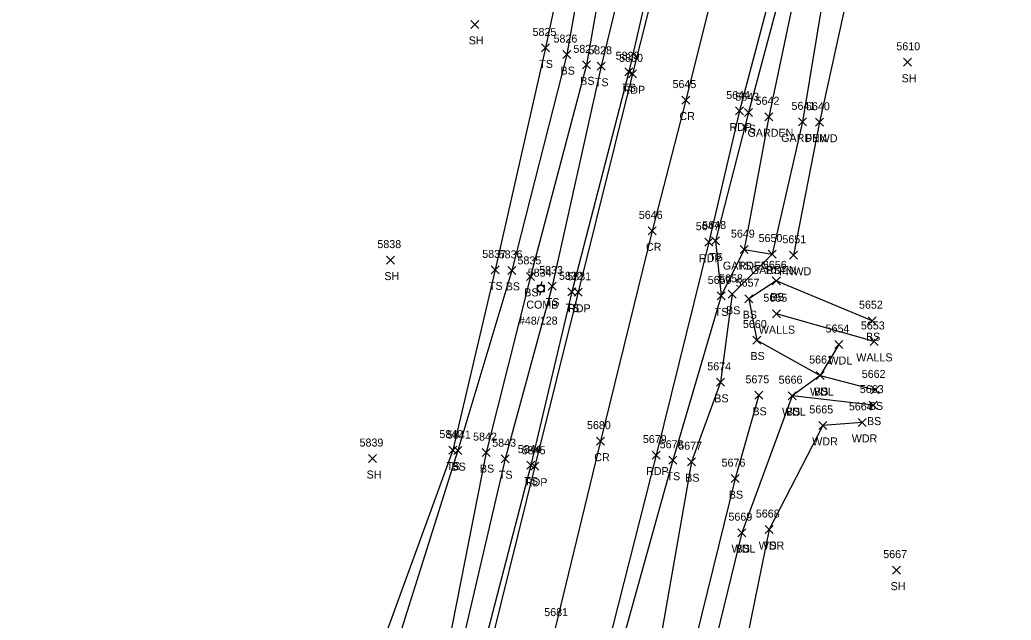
# Model space of a CAD drawing. Extents: x 1678863 to 1683592, y 407783 to 418211.
# Drawn here: x 1679361.7 to 1679609.4, y 410502.7 to 410652.9 of the extents above; entities that cross this region are included whole.
import ezdxf

# ---------------------------------------------------------------- set-up
doc = ezdxf.new("R2010")
doc.units = 0
for name, color, linetype in [('L_A', 7, 'Continuous'), ('L_I', 7, 'Continuous'), ('L_TIC', 7, 'Continuous'), ('LAPB', 7, 'Continuous'), ('LAWA', 7, 'Continuous'), ('LELB', 7, 'Continuous'), ('LFNC', 7, 'Continuous'), ('LWS', 7, 'Continuous'), ('P_A', 7, 'Continuous'), ('P_I', 7, 'Continuous'), ('P_TIC', 7, 'Continuous'), ('PET', 7, 'Continuous'), ('PRC', 7, 'Continuous'), ('U_A', 7, 'Continuous'), ('U_C', 7, 'Continuous'), ('U_I', 7, 'Continuous'), ('UP', 7, 'Continuous')]:
    doc.layers.add(name, color=color, linetype=linetype)

msp = doc.modelspace()

# ---------------------------------------------------------------- linework, layer by layer
at = {"layer": 'L_TIC'}
for points in [[(1679474.4, 410650.71), (1679476.4, 410652.71)], [(1679476.4, 410650.71), (1679474.4, 410652.71)], [(1679492.09, 410644.83), (1679494.09, 410646.83)], [(1679494.09, 410644.83), (1679492.09, 410646.83)], [(1679497.39, 410643.16), (1679499.39, 410645.16)], [(1679499.39, 410643.16), (1679497.39, 410645.16)], [(1679502.29, 410640.6), (1679504.29, 410642.6)], [(1679504.29, 410640.6), (1679502.29, 410642.6)], [(1679505.99, 410640.24), (1679507.99, 410642.24)], [(1679507.99, 410640.24), (1679505.99, 410642.24)], [(1679582.56, 410641.24), (1679584.56, 410643.24)], [(1679584.56, 410641.24), (1679582.56, 410643.24)], [(1679512.85, 410638.87), (1679514.85, 410640.87)], [(1679514.85, 410638.87), (1679512.85, 410640.87)], [(1679542.81, 410628.64), (1679544.81, 410630.64)], [(1679544.81, 410628.64), (1679542.81, 410630.64)], [(1679547.88, 410627.61), (1679549.88, 410629.61)], [(1679549.88, 410627.61), (1679547.88, 410629.61)], [(1679556.29, 410626.34), (1679558.29, 410628.34)], [(1679558.29, 410626.34), (1679556.29, 410628.34)], [(1679560.56, 410626.24), (1679562.56, 410628.24)], [(1679562.56, 410626.24), (1679560.56, 410628.24)], [(1679534.57, 410596.56), (1679536.57, 410598.56)], [(1679536.57, 410596.56), (1679534.57, 410598.56)], [(1679541.72, 410594.39), (1679543.72, 410596.39)], [(1679543.72, 410594.39), (1679541.72, 410596.39)], [(1679541.72, 410594.39), (1679543.72, 410596.39)], [(1679543.72, 410594.39), (1679541.72, 410596.39)], [(1679548.71, 410593.28), (1679550.71, 410595.28)], [(1679550.71, 410593.28), (1679548.71, 410595.28)], [(1679548.71, 410593.28), (1679550.71, 410595.28)], [(1679550.71, 410593.28), (1679548.71, 410595.28)], [(1679548.71, 410593.28), (1679550.71, 410595.28)], [(1679550.71, 410593.28), (1679548.71, 410595.28)], [(1679554.01, 410592.98), (1679556.01, 410594.98)], [(1679556.01, 410592.98), (1679554.01, 410594.98)], [(1679453.31, 410591.77), (1679455.31, 410593.77)], [(1679455.31, 410591.77), (1679453.31, 410593.77)], [(1679479.51, 410589.31), (1679481.51, 410591.31)], [(1679481.51, 410589.31), (1679479.51, 410591.31)], [(1679483.68, 410589.2), (1679485.68, 410591.2)], [(1679485.68, 410589.2), (1679483.68, 410591.2)], [(1679488.32, 410587.7), (1679490.32, 410589.7)], [(1679490.32, 410587.7), (1679488.32, 410589.7)], [(1679493.73, 410585.27), (1679495.73, 410587.27)], [(1679495.73, 410585.27), (1679493.73, 410587.27)], [(1679549.75, 410586.57), (1679551.75, 410588.57)], [(1679551.75, 410586.57), (1679549.75, 410588.57)], [(1679498.68, 410583.84), (1679500.68, 410585.84)], [(1679500.68, 410583.84), (1679498.68, 410585.84)], [(1679535.93, 410582.82), (1679537.93, 410584.82)], [(1679537.93, 410582.82), (1679535.93, 410584.82)], [(1679535.93, 410582.82), (1679537.93, 410584.82)], [(1679537.93, 410582.82), (1679535.93, 410584.82)], [(1679538.75, 410583.22), (1679540.75, 410585.22)], [(1679540.75, 410583.22), (1679538.75, 410585.22)], [(1679542.9, 410582.12), (1679544.9, 410584.12)], [(1679544.9, 410582.12), (1679542.9, 410584.12)], [(1679549.82, 410578.36), (1679551.82, 410580.36)], [(1679551.82, 410578.36), (1679549.82, 410580.36)], [(1679573.72, 410576.62), (1679575.72, 410578.62)], [(1679575.72, 410576.62), (1679573.72, 410578.62)], [(1679544.84, 410571.78), (1679546.84, 410573.78)], [(1679546.84, 410571.78), (1679544.84, 410573.78)], [(1679565.36, 410570.66), (1679567.36, 410572.66)], [(1679567.36, 410570.66), (1679565.36, 410572.66)], [(1679574.19, 410571.43), (1679576.19, 410573.43)], [(1679576.19, 410571.43), (1679574.19, 410573.43)], [(1679560.74, 410562.9), (1679562.74, 410564.9)], [(1679562.74, 410562.9), (1679560.74, 410564.9)], [(1679560.74, 410562.9), (1679562.74, 410564.9)], [(1679562.74, 410562.9), (1679560.74, 410564.9)], [(1679535.8, 410561.21), (1679537.8, 410563.21)], [(1679537.8, 410561.21), (1679535.8, 410563.21)], [(1679545.34, 410557.96), (1679547.34, 410559.96)], [(1679547.34, 410557.96), (1679545.34, 410559.96)], [(1679553.74, 410557.87), (1679555.74, 410559.87)], [(1679555.74, 410557.87), (1679553.74, 410559.87)], [(1679553.74, 410557.87), (1679555.74, 410559.87)], [(1679555.74, 410557.87), (1679553.74, 410559.87)], [(1679574.44, 410559.31), (1679576.44, 410561.31)], [(1679576.44, 410559.31), (1679574.44, 410561.31)], [(1679573.97, 410555.51), (1679575.97, 410557.51)], [(1679575.97, 410555.51), (1679573.97, 410557.51)], [(1679561.36, 410550.43), (1679563.36, 410552.43)], [(1679563.36, 410550.43), (1679561.36, 410552.43)], [(1679571.24, 410551.19), (1679573.24, 410553.19)], [(1679573.24, 410551.19), (1679571.24, 410553.19)], [(1679468.9, 410544.25), (1679470.9, 410546.25)], [(1679470.9, 410544.25), (1679468.9, 410546.25)], [(1679470.13, 410544.13), (1679472.13, 410546.13)], [(1679472.13, 410544.13), (1679470.13, 410546.13)], [(1679477.23, 410543.63), (1679479.23, 410545.63)], [(1679479.23, 410543.63), (1679477.23, 410545.63)], [(1679448.87, 410542.15), (1679450.87, 410544.15)], [(1679450.87, 410542.15), (1679448.87, 410544.15)], [(1679482.01, 410542.1), (1679484.01, 410544.1)], [(1679484.01, 410542.1), (1679482.01, 410544.1)], [(1679488.38, 410540.53), (1679490.38, 410542.53)], [(1679490.38, 410540.53), (1679488.38, 410542.53)], [(1679523.9, 410541.72), (1679525.9, 410543.72)], [(1679525.9, 410541.72), (1679523.9, 410543.72)], [(1679528.54, 410541.36), (1679530.54, 410543.36)], [(1679530.54, 410541.36), (1679528.54, 410543.36)], [(1679539.43, 410537.12), (1679541.43, 410539.12)], [(1679541.43, 410537.12), (1679539.43, 410539.12)], [(1679541.15, 410523.61), (1679543.15, 410525.61)], [(1679543.15, 410523.61), (1679541.15, 410525.61)], [(1679541.15, 410523.61), (1679543.15, 410525.61)], [(1679543.15, 410523.61), (1679541.15, 410525.61)], [(1679547.99, 410524.39), (1679549.99, 410526.39)], [(1679549.99, 410524.39), (1679547.99, 410526.39)], [(1679547.99, 410524.39), (1679549.99, 410526.39)], [(1679549.99, 410524.39), (1679547.99, 410526.39)], [(1679579.82, 410514.24), (1679581.82, 410516.24)], [(1679581.82, 410514.24), (1679579.82, 410516.24)]]:
    msp.add_lwpolyline(points, dxfattribs=at)
at = {"layer": 'LAPB'}
for points in [[(1679555.7, 410661.12), (1679548.88, 410628.61), (1679542.72, 410595.39), (1679549.71, 410594.28)], [(1679555.7, 410661.12), (1679562.64, 410659.73), (1679557.29, 410627.34), (1679549.71, 410594.28)]]:
    msp.add_lwpolyline(points, dxfattribs=at)
at = {"layer": 'LAWA'}
for points in [[(1679566.36, 410571.66), (1679561.74, 410563.9), (1679554.74, 410558.87), (1679542.15, 410524.61)], [(1679572.24, 410552.19), (1679562.36, 410551.43), (1679548.99, 410525.39)]]:
    msp.add_lwpolyline(points, dxfattribs=at)
at = {"layer": 'LELB'}
for points in [[(1679575.03, 410887.7), (1679560.57, 410846.04), (1679547.43, 410795.53), (1679533.21, 410739.01), (1679519.05, 410691.04), (1679506.99, 410641.24), (1679494.73, 410586.27), (1679483.01, 410543.1), (1679470.66, 410490.12), (1679459.5, 410440.98), (1679445.22, 410387.36), (1679431.91, 410328.75), (1679420.43, 410273.13), (1679407.82, 410220.19), (1679398.2, 410168.24), (1679390.6, 410135.24)], [(1679564.73, 410844.56), (1679552.33, 410794.24), (1679538.34, 410737.57), (1679525.37, 410690.01), (1679513.85, 410639.87), (1679499.68, 410584.84), (1679489.38, 410541.53), (1679475.83, 410489.11), (1679464.64, 410439), (1679451.6, 410386.57), (1679438.57, 410326.85), (1679426.18, 410272.43), (1679413.92, 410217.93), (1679401.82, 410167.53), (1679393.95, 410130.17), (1679383.21, 410083.71), (1679373.62, 410049.22), (1679361.7, 410045.88)], [(1679557.66, 410846.46), (1679539.41, 410796.62), (1679530.97, 410748.07), (1679512.11, 410692.22), (1679503.29, 410641.6), (1679489.32, 410588.7), (1679478.23, 410544.63), (1679467.54, 410490.48), (1679456.89, 410440.87), (1679441.62, 410387.83), (1679426.64, 410330.34), (1679417.04, 410272.61), (1679405.52, 410220.91), (1679394.97, 410168.37), (1679394.96, 410168.42), (1679390.19, 410135.6), (1679389.34, 410131.87), (1679388.41, 410128.16), (1679377.26, 410084.68), (1679369.13, 410051.87), (1679366.12, 410052.08)], [(1679589.45, 410770.7), (1679586.84, 410783.19), (1679589.42, 410797.48), (1679586.78, 410798.2), (1679581.87, 410782.38), (1679573.51, 410746.07), (1679561.76, 410704.18), (1679552.27, 410661.49), (1679543.81, 410629.64), (1679535.57, 410597.56), (1679536.93, 410583.82), (1679524.9, 410542.72), (1679511.63, 410495.11)], [(1679530.97, 410748.07), (1679507.06, 410693.3), (1679498.39, 410644.16), (1679484.68, 410590.2), (1679471.13, 410545.13), (1679453.64, 410489.68), (1679437.98, 410438.59), (1679429.57, 410387.07), (1679418.29, 410339.24), (1679409.6, 410293.17), (1679396.02, 410237.4), (1679388.55, 410188.66), (1679380.78, 410133.86), (1679371.08, 410086.4), (1679366.12, 410052.08)], [(1679516.75, 410742.59), (1679503.05, 410693.08), (1679493.09, 410645.83), (1679480.51, 410590.31), (1679469.9, 410545.25), (1679450.2, 410491.07), (1679437.98, 410438.59), (1679426.92, 410387.54), (1679414.52, 410340.13), (1679407, 410295.36), (1679393.19, 410239.16), (1679382.23, 410191.06), (1679377.42, 410135.52), (1679367.69, 410087.33), (1679361.7, 410045.88)], [(1679542.72, 410595.39), (1679536.93, 410583.82)], [(1679549.71, 410594.28), (1679539.75, 410584.22), (1679536.8, 410562.21), (1679529.54, 410542.36), (1679520.86, 410492.84), (1679508.78, 410453.53), (1679497.56, 410404.6), (1679491.45, 410353.05), (1679485.78, 410326.69), (1679471.59, 410309.06)], [(1679574.72, 410577.62), (1679550.75, 410587.57), (1679543.9, 410583.12), (1679545.84, 410572.78), (1679561.74, 410563.9), (1679575.44, 410560.31)], [(1679546.34, 410558.96), (1679540.43, 410538.12), (1679527.92, 410487.03), (1679519.79, 410447.36), (1679506.65, 410401.12), (1679495.3, 410351.59), (1679488.32, 410309.9)], [(1679574.97, 410556.51), (1679554.74, 410558.87)], [(1679548.99, 410525.39), (1679540.73, 410484.86)], [(1679542.15, 410524.61), (1679533.14, 410487.76)]]:
    msp.add_lwpolyline(points, dxfattribs=at)
at = {"layer": 'LFNC'}
msp.add_lwpolyline([(1679609.44, 410723.36), (1679584.04, 410729.01), (1679577.73, 410700.85), (1679568.31, 410658.01), (1679561.56, 410627.24), (1679555.01, 410593.98)], dxfattribs=at)
at = {"layer": 'LWS'}
msp.add_lwpolyline([(1679575.19, 410572.43), (1679550.82, 410579.36)], dxfattribs=at)
at = {"layer": 'P_TIC'}
for points in [[(1679513.83, 410638.35), (1679515.83, 410640.35)], [(1679515.83, 410638.35), (1679513.83, 410640.35)], [(1679527.12, 410631.79), (1679529.12, 410633.79)], [(1679529.12, 410631.79), (1679527.12, 410633.79)], [(1679540.53, 410629.06), (1679542.53, 410631.06)], [(1679542.53, 410629.06), (1679540.53, 410631.06)], [(1679518.74, 410599.09), (1679520.74, 410601.09)], [(1679520.74, 410599.09), (1679518.74, 410601.09)], [(1679532.92, 410596.25), (1679534.92, 410598.25)], [(1679534.92, 410596.25), (1679532.92, 410598.25)], [(1679500.2, 410583.72), (1679502.2, 410585.72)], [(1679502.2, 410583.72), (1679500.2, 410585.72)], [(1679505.82, 410546.5), (1679507.82, 410548.5)], [(1679507.82, 410546.5), (1679505.82, 410548.5)], [(1679519.71, 410543.02), (1679521.71, 410545.02)], [(1679521.71, 410543.02), (1679519.71, 410545.02)], [(1679489.41, 410540.22), (1679491.41, 410542.22)], [(1679491.41, 410540.22), (1679489.41, 410542.22)]]:
    msp.add_lwpolyline(points, dxfattribs=at)
at = {"layer": 'PET'}
for points in [[(1679565.67, 410844.22), (1679553.74, 410793.74), (1679539.47, 410736.99), (1679527.36, 410689.26), (1679514.83, 410639.35), (1679501.2, 410584.72), (1679490.41, 410541.22), (1679477.47, 410489.07), (1679465.43, 410438.81), (1679452.78, 410386.33), (1679439.31, 410326.64), (1679427.37, 410272.43), (1679414.87, 410217.61), (1679403.45, 410167.13), (1679394.88, 410129.49), (1679384.58, 410083.49), (1679376.22, 410046.9), (1679372.26, 410030.24)], [(1679594.89, 410843.79), (1679584.86, 410799.85), (1679580.05, 410782.97), (1679571.08, 410746.67), (1679560.58, 410704.44), (1679549.94, 410661.9), (1679541.53, 410630.06), (1679533.92, 410597.25), (1679520.71, 410544.02), (1679508.6, 410496.06), (1679498.76, 410455.21), (1679486.77, 410406.06), (1679475.88, 410358.99), (1679462.91, 410302.99), (1679460.1, 410290.96), (1679452.2, 410255.34), (1679442.41, 410211.57), (1679429.59, 410157.22), (1679421.51, 410119.43), (1679412.11, 410078.81), (1679401.07, 410028.04)]]:
    msp.add_lwpolyline(points, dxfattribs=at)
at = {"layer": 'PRC'}
msp.add_lwpolyline([(1679580.88, 410845.97), (1679570.75, 410804.03), (1679566.33, 410786.49), (1679557.23, 410749.81), (1679546.53, 410707.26), (1679536.02, 410664.6), (1679528.12, 410632.79), (1679519.74, 410600.09), (1679506.82, 410547.5), (1679495.49, 410500.74), (1679485.51, 410460.22), (1679473.16, 410409.55), (1679461.65, 410362.64), (1679449.5, 410310.7), (1679437.4, 410257.54), (1679427.86, 410215.01), (1679415.9, 410161.33), (1679407.24, 410122.1), (1679398.33, 410081.3), (1679387.01, 410030.86)], dxfattribs=at)
at = {"layer": 'UP'}
for p, q in [((1679492.13, 410587.31), (1679491.88, 410586.47)), ((1679491.05, 410584.81), (1679491.05, 410586.47)), ((1679491.05, 410586.47), (1679492.72, 410586.47)), ((1679492.72, 410584.81), (1679491.05, 410584.81)), ((1679491.63, 410583.97), (1679491.88, 410584.81)), ((1679491.88, 410585.64), (1679491.88, 410585.64)), ((1679492.72, 410586.47), (1679492.72, 410584.81))]:
    msp.add_line(p, q, dxfattribs=at)
msp.add_circle((1679491.88, 410585.64), 0.833, dxfattribs=at)

# ---------------------------------------------------------------- texts
at = {"layer": 'L_A'}
for s, p in [('SH', (1679473.89, 410646.71)), ('TS', (1679491.5, 410640.83)), ('BS', (1679496.83, 410639.16)), ('SH', (1679582.05, 410637.24)), ('BS', (1679501.73, 410636.6)), ('TS', (1679505.4, 410636.24)), ('TS', (1679512.26, 410634.87)), ('TS', (1679542.22, 410624.64)), ('GARDEN', (1679543.55, 410623.61)), ('GARDEN', (1679551.96, 410622.34)), ('FNWD', (1679558.02, 410622.24)), ('TS', (1679533.98, 410592.56)), ('GARDEN', (1679537.39, 410590.39)), ('TS', (1679541.13, 410590.39)), ('SH', (1679452.8, 410587.77)), ('GARDEN', (1679544.38, 410589.28)), ('GARDEN', (1679544.38, 410589.28)), ('BS', (1679548.15, 410589.28)), ('FNWD', (1679551.47, 410588.98)), ('TS', (1679478.92, 410585.31)), ('BS', (1679483.12, 410585.2)), ('BS', (1679487.76, 410583.7)), ('BS', (1679549.19, 410582.57)), ('TS', (1679493.14, 410581.27)), ('TS', (1679498.09, 410579.84)), ('TS', (1679535.34, 410578.82)), ('TS', (1679535.34, 410578.82)), ('BS', (1679538.19, 410579.22)), ('BS', (1679542.34, 410578.12)), ('WALLS', (1679546.36, 410574.36)), ('BS', (1679573.16, 410572.62)), ('BS', (1679544.28, 410567.78)), ('WDL', (1679563.78, 410566.66)), ('WALLS', (1679570.73, 410567.43)), ('WDL', (1679559.15, 410558.9)), ('BS', (1679560.18, 410558.9)), ('BS', (1679535.24, 410557.21)), ('BS', (1679573.88, 410555.31)), ('BS', (1679544.78, 410553.96)), ('WDL', (1679552.16, 410553.87)), ('BS', (1679553.18, 410553.87)), ('BS', (1679573.41, 410551.51)), ('WDR', (1679559.72, 410546.43)), ('WDR', (1679569.6, 410547.19)), ('SH', (1679448.36, 410538.15)), ('TS', (1679468.31, 410540.25)), ('BS', (1679469.57, 410540.13)), ('BS', (1679476.67, 410539.63)), ('TS', (1679481.41, 410538.1)), ('TS', (1679487.79, 410536.53)), ('TS', (1679523.31, 410537.72)), ('BS', (1679527.99, 410537.36)), ('BS', (1679538.87, 410533.12)), ('WDL', (1679539.57, 410519.61)), ('BS', (1679540.59, 410519.61)), ('WDR', (1679546.35, 410520.39)), ('TS', (1679547.39, 410520.39)), ('SH', (1679579.31, 410510.24))]:
    msp.add_text(s, height=2, dxfattribs=at).set_placement(p)
at = {"layer": 'L_I'}
for s, p in [('5825', (1679489.83, 410648.83)), ('5826', (1679495.07, 410647.16)), ('5827', (1679500.03, 410644.6)), ('5610', (1679580.74, 410645.24)), ('5828', (1679503.73, 410644.24)), ('5829', (1679510.59, 410642.87)), ('5643', (1679540.5, 410632.64)), ('5642', (1679545.57, 410631.61)), ('5641', (1679554.55, 410630.34)), ('5640', (1679558.16, 410630.24)), ('5648', (1679532.26, 410600.56)), ('5649', (1679539.41, 410598.39)), ('5649', (1679539.41, 410598.39)), ('5650', (1679546.31, 410597.28)), ('5650', (1679546.31, 410597.28)), ('5650', (1679546.31, 410597.28)), ('5838', (1679451.05, 410595.77)), ('5651', (1679552.27, 410596.98)), ('5837', (1679477.25, 410593.31)), ('5836', (1679481.37, 410593.2)), ('5835', (1679486.06, 410591.7)), ('5656', (1679547.39, 410590.57)), ('5833', (1679491.47, 410589.27)), ('5832', (1679496.42, 410587.84)), ('5659', (1679533.61, 410586.82)), ('5659', (1679533.61, 410586.82)), ('5658', (1679536.44, 410587.22)), ('5657', (1679540.59, 410586.12)), ('5655', (1679547.51, 410582.36)), ('5652', (1679571.41, 410580.62)), ('5660', (1679542.4, 410575.78)), ('5653', (1679571.88, 410575.43)), ('5654', (1679563.06, 410574.66)), ('5674', (1679533.49, 410565.21)), ('5661', (1679558.95, 410566.9)), ('5661', (1679558.95, 410566.9)), ('5662', (1679572.09, 410563.31)), ('5675', (1679543.04, 410561.96)), ('5666', (1679551.33, 410561.87)), ('5666', (1679551.33, 410561.87)), ('5663', (1679571.61, 410559.51)), ('5664', (1679568.88, 410555.19)), ('5665', (1679559.01, 410554.43)), ('5840', (1679466.55, 410548.25)), ('5841', (1679468.44, 410548.13)), ('5839', (1679446.6, 410546.15)), ('5842', (1679474.97, 410547.63)), ('5843', (1679479.75, 410546.1)), ('5678', (1679521.6, 410545.72)), ('5677', (1679526.24, 410545.36)), ('5844', (1679486.12, 410544.53)), ('5676', (1679537.07, 410541.12)), ('5668', (1679545.63, 410528.39)), ('5668', (1679545.63, 410528.39)), ('5669', (1679538.79, 410527.61)), ('5669', (1679538.79, 410527.61)), ('5667', (1679577.47, 410518.24))]:
    msp.add_text(s, height=2, dxfattribs=at).set_placement(p)
at = {"layer": 'P_A'}
for s, p in [('RDP', (1679512.32, 410634.35)), ('CR', (1679526.55, 410627.79)), ('RDP', (1679539.01, 410625.06)), ('CR', (1679518.17, 410595.09)), ('RDP', (1679531.41, 410592.25)), ('RDP', (1679498.69, 410579.72)), ('CR', (1679505.25, 410542.5)), ('RDP', (1679518.2, 410539.02)), ('RDP', (1679487.9, 410536.22))]:
    msp.add_text(s, height=2, dxfattribs=at).set_placement(p)
at = {"layer": 'P_I'}
for s, p in [('5830', (1679511.48, 410642.35)), ('5645', (1679524.81, 410635.79)), ('5644', (1679538.22, 410633.06)), ('5646', (1679516.38, 410603.09)), ('5647', (1679530.62, 410600.25)), ('5831', (1679498.51, 410587.72)), ('5680', (1679503.43, 410550.5)), ('5679', (1679517.39, 410547.02)), ('5845', (1679487.15, 410544.22)), ('5681', (1679492.75, 410503.74))]:
    msp.add_text(s, height=2, dxfattribs=at).set_placement(p)
at = {"layer": 'U_A'}
msp.add_text('COMB', height=2, dxfattribs=at).set_placement((1679488.27, 410580.64))
at = {"layer": 'U_C'}
msp.add_text('#48/128', height=2, dxfattribs=at).set_placement((1679486.42, 410576.64))
at = {"layer": 'U_I'}
msp.add_text('5834', height=2, dxfattribs=at).set_placement((1679488.62, 410588.64))

doc.saveas('drawing.dxf')
